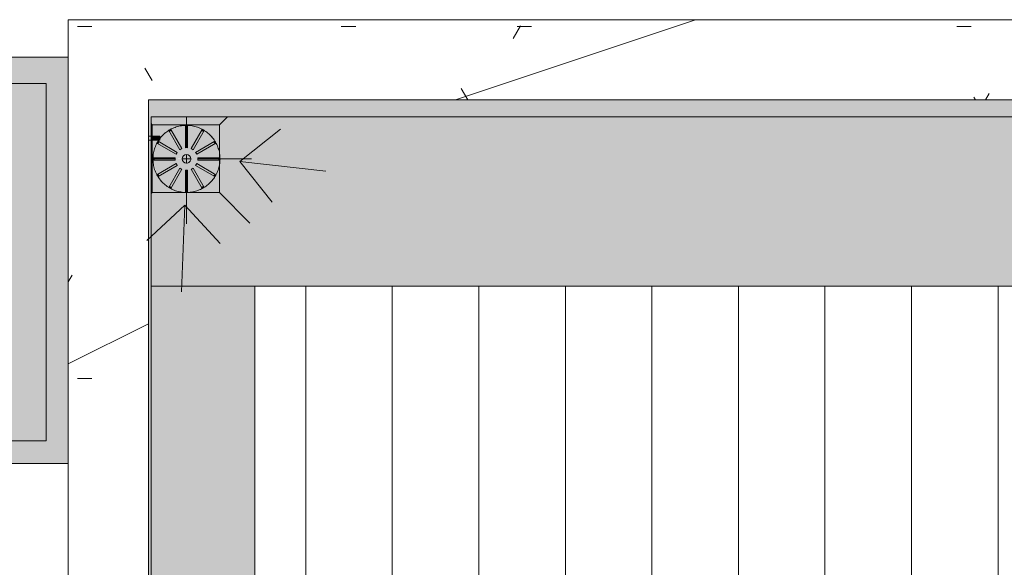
# Model space of a CAD drawing. Header units: millimetres. Extents: x 5980700 to 6194397, y -12939 to 2351883.
# Tile 426 of 587: x 6087739 to 6090015, y 6880 to 8144. Entities that reach past the tile are written whole.
import ezdxf

# ---------------------------------------------------------------- set-up
doc = ezdxf.new("R2010")
doc.units = ezdxf.units.MM
for name, color, linetype, lineweight in [('A-DETL-THIN', 151, 'Continuous', 9), ('A-FLOR-PATT', 8, 'Continuous', 18), ('A-ROOF', 132, 'Continuous', 9), ('A-ROOF-OTLN', 132, 'Continuous', 9), ('A-ROOF-PATT', 132, 'Continuous', 9), ('A-WALL', 113, 'Continuous', 18), ('I-WALL', 2, 'Continuous', 18), ('P-PIPE', 3, 'Continuous', 9), ('P-PIPE-CNTR', 3, 'Continuous', 9), ('P-SANR-FIXT', 6, 'Continuous', 9), ('S-COLS', 52, 'Continuous', 9)]:
    doc.layers.add(name, color=color, linetype=linetype, lineweight=lineweight)

# ---------------------------------------------------------------- blocks, each defined once
blk = doc.blocks.new('CHAPIM1 - CHAPIM-4061394-PLANTA DE CAIMENTO DE PISOS - 1 PAV_')
at = {"layer": 'A-ROOF-PATT', "lineweight": 5}
h = blk.add_hatch(dxfattribs=at)
h.set_pattern_fill('FP_34', color=71, style=0, pattern_type=2)
h.set_pattern_definition([(0, (2e-05, -3e-05), (812.8, 203.2), [33.528, -576.072, 33.528, -576.072, -3251.2]), (0, (2e-05, -3e-05), (812.8, 203.2), [-1219.2, 33.528, -1185.672, 33.528, -576.072, -1422.4]), (0, (2e-05, -3e-05), (812.8, 203.2), [-3048, 33.528, -372.872, 33.528, -982.472]), (120, (304.8, 101.6), (-582.3763620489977, 602.3054481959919), [33.52799999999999, -576.0719999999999, 33.52799999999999, -576.0719999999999, -3251.199999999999]), (120, (304.8, 101.6), (-582.3763620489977, 602.3054481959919), [-1219.2, 33.52799999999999, -1185.672, 33.52799999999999, -576.0719999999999, -1422.4]), (120, (304.8, 101.6), (-582.3763620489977, 602.3054481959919), [-3048, 33.52799999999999, -372.8719999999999, 33.52799999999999, -982.4719999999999]), (240, (406.4, 508), (-230.4236379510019, -805.5054481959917), [33.528, -576.072, 33.528, -576.072, -3251.2]), (240, (406.4, 508), (-230.4236379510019, -805.5054481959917), [-1219.2, 33.528, -1185.672, 33.528, -576.072, -1422.4]), (240, (406.4, 508), (-230.4236379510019, -805.5054481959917), [-3048, 33.528, -372.872, 33.528, -982.472])])
h.paths.add_polyline_path([(8200.852369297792, 4719.158967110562), (8385.85236966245, 4719.158967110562), (8385.85236966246, 8144.038222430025), (-4413.494084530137, 8144.038222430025), (-4413.494084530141, 4719.158967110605), (-4228.494084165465, 4719.158967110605), (-4228.494084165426, 7959.038222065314), (8200.852369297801, 7959.038222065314), (8200.852369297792, 5424.095434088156)])
h = blk.add_hatch(dxfattribs=at)
h.set_pattern_fill('FP_33', color=71, style=0, pattern_type=2)
h.set_pattern_definition([(216.87, (635, 1587.5), (4762.494328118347, 3175.008507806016), [793.75, -7143.75]), (206.565, (1587.5, 1111.25), (-1587.501456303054, -1587.499067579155), [1774.879, -1774.879]), (198.435, (1587.5, 317.5), (-3174.997452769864, -1587.50290376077), [1004.024, -4016.092])])
h.paths.add_polyline_path([(8200.852369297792, 4719.158967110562), (8385.85236966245, 4719.158967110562), (8385.85236966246, 8144.038222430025), (-4413.494084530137, 8144.038222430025), (-4413.494084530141, 4719.158967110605), (-4228.494084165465, 4719.158967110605), (-4228.494084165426, 7959.038222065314), (8200.852369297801, 7959.038222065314), (8200.852369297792, 5424.095434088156)])
at = {"layer": 'A-ROOF-OTLN', "color": 90, "lineweight": 5}
for p, q in [((8385.852369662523, 8144.038222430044), (-4413.494084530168, 8144.038222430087)), ((-4413.494084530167, 8144.038222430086), (-4413.494084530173, 4719.158967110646)), ((-4228.494084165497, 7959.038222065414), (8200.852369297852, 7959.038222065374)), ((-4228.494084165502, 4719.158967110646), (-4228.494084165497, 7959.038222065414))]:
    blk.add_line(p, q, dxfattribs=at)
blk = doc.blocks.new('_ARQPWR_Pilar perfil I - _TP25-4283051-PLANTA DE CAIMENTO DE PISOS - 1 PAV_')
at = {"layer": 'S-COLS', "lineweight": 5}
blk.add_hatch(color=71, dxfattribs=at).paths.add_polyline_path([(76.49999999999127, -78.49999999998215), (76.49999999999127, -69.19999999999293), (56.50361856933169, -69.19999999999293), (56.50361856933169, -78.49999999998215), (65.74257624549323, -78.49999999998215)])
at = {"layer": 'S-COLS', "color": 90, "lineweight": 5}
for p, q in [((50.12256252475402, -69.19999999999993), (76.49999999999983, -69.19999999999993)), ((76.49999999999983, -78.49999999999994), (50.12256252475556, -78.49999999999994)), ((76.49999999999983, -69.19999999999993), (76.49999999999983, -78.49999999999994))]:
    blk.add_line(p, q, dxfattribs=at)
blk = doc.blocks.new('BE-PMSa-MOD-ARQ-CONEXAODOFUTURO-EX-000-R_rvt-2-PLANTA DE CAIMENTO DE PISOS - 1 PAV_')
at = {"layer": 'A-FLOR-PATT', "lineweight": 5}
h = blk.add_hatch(dxfattribs=at)
h.set_pattern_fill('FP_137', color=135, style=0, pattern_type=2)
h.set_pattern_definition([(0, (266.228, 0), (810.4069999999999, 203.2), [33.429, -574.376, 33.429, -574.376, -3241.629]), (0, (266.228, 0), (810.4069999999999, 203.2), [-1215.611, 33.429, -1182.181, 33.429, -574.376, -1418.213]), (0, (266.228, 0), (810.4069999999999, 203.2), [-3039.027, 33.429, -371.774, 33.429, -979.58]), (119.927, (570.131, 101.6), (-580.6630976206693, 602.304635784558), [33.503, -575.648, 33.503, -3824.458]), (119.927, (570.131, 101.6), (-580.6630976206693, 602.304635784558), [-642.655, -575.648, 33.503, -1184.8, -2030.506]), (119.927, (570.131, 101.6), (-580.6630976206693, 602.304635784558), [-2436.607, 33.503, -575.648, 33.503, -1387.851]), (119.927, (570.131, 101.6), (-580.6630976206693, 602.304635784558), [-3079.263, -372.598, 33.503, -981.75]), (240.073, (671.432, 508), (-229.7463839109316, -805.5050375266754), [33.503, -575.648, 33.503, -3824.458]), (240.073, (671.432, 508), (-229.7463839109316, -805.5050375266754), [-642.655, -575.648, 33.503, -1184.8, -2030.506]), (240.073, (671.432, 508), (-229.7463839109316, -805.5050375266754), [-2436.607, 33.503, -575.648, 33.503, -1387.851]), (240.073, (671.432, 508), (-229.7463839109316, -805.5050375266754), [-3079.263, -372.598, 33.503, -981.75])])
h.paths.add_polyline_path([(-4586.211837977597, 5919.158994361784), (-4413.494100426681, 5919.158994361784), (-4413.494100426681, 7119.158994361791), (-8031.114845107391, 7119.158994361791), (-8031.114845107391, 5919.158994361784), (-5690.72834397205, 5919.158994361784)])
at = {"layer": 'A-ROOF-OTLN', "lineweight": 5}
for points in [[(-4222.113044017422, 7529.148710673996), (8194.92183706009, 7529.165731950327), (8194.894108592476, 7865.658205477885), (8174.883337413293, 7865.658205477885), (8174.883337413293, 7874.958205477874), (8194.897312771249, 7874.958205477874), (8194.883824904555, 7920.13712627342), (1991.033337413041, 7920.13712627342), (1991.033337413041, 7884.258205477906), (1992.279301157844, 7879.608205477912), (1995.68333741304, 7876.204169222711), (2000.333337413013, 7874.958205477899), (2062.883337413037, 7874.958205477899), (2062.883337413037, 7865.65820547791), (1909.883337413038, 7865.65820547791), (1909.883337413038, 7874.958205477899), (1972.433337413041, 7874.958205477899), (1977.08333741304, 7876.204169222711), (1980.487373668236, 7879.608205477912), (1981.733337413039, 7884.258205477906), (1981.733337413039, 7920.13712627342), (-4222.11304401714, 7920.13712627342), (-4222.113044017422, 7874.958205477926), (-4202.116662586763, 7874.063627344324), (-4202.116662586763, 7868.601236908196), (-4193.462657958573, 7878.625702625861), (-4182.265829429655, 7887.444388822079), (-4176.913647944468, 7890.835882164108), (-4166.064887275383, 7895.088179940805), (-4137.929649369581, 7899.941867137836), (-4107.793039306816, 7892.757414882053), (-4096.427549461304, 7885.853415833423), (-4084.447689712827, 7875.676751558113), (-4076.8289484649, 7865.841631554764), (-4072.224758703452, 7859.103897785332), (-4067.985212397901, 7848.277343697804), (-4063.131525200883, 7825.143742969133), (-4065.758780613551, 7825.143742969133), (-4065.429649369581, 7820.116717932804), (-4063.132403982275, 7820.116717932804), (-4070.328325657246, 7789.983145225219), (-4076.922716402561, 7779.019673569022), (-4087.396640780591, 7766.661783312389), (-4098.771767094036, 7757.69183768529), (-4104.357264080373, 7754.245270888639), (-4114.796047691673, 7750.199305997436), (-4142.956674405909, 7745.346497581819), (-4173.090247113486, 7752.542419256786), (-4184.053718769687, 7759.136810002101), (-4196.411609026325, 7769.610734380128), (-4205.275415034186, 7780.858889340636), (-4208.621788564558, 7786.159744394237), (-4212.87408634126, 7797.008506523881), (-4217.72689475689, 7820.116717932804), (-4215.09696021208, 7820.116717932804), (-4215.429649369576, 7825.143742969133), (-4217.727773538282, 7825.143742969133), (-4210.543321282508, 7855.280353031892), (-4206.121788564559, 7865.658205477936), (-4222.113044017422, 7865.658205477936), (-4222.113044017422, 7719.441276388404)], [(-4218.551754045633, 4719.148710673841), (-3982.113044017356, 4719.148710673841), (-3982.113044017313, 7529.148710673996), (-4222.113044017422, 7529.148710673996), (-4222.113044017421, 4719.148710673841)]]:
    blk.add_hatch(color=9, dxfattribs=at).paths.add_polyline_path(points)
at = {"layer": 'A-ROOF-PATT', "lineweight": 5}
h = blk.add_hatch(dxfattribs=at)
h.set_pattern_fill('FP_238', color=71, style=0, pattern_type=2)
h.set_pattern_definition([(270, (-2e-05, 12637.281), (200, 1.224646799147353e-14), [])])
h.paths.add_polyline_path([(197.9780157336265, 4958.631561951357), (8007.260677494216, 4958.631561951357), (8007.243694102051, 7529.148710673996), (-3982.113044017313, 7528.162458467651), (-3982.113044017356, 4958.631561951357), (-979.7632562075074, 4958.631561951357)])
h.paths.add_polyline_path([(2314.964594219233, 6470.761501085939), (1514.964594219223, 6470.761501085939), (1914.96459421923, 6870.761501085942)])
at = {"layer": 'A-WALL', "lineweight": 5}
h = blk.add_hatch(color=9, dxfattribs=at)
h.paths.add_polyline_path([(-4529.616646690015, 7931.65817822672), (-4516.116689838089, 7931.65817822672), (-4529.616646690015, 7918.158221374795)])
h.paths.add_polyline_path([(-4413.494100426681, 7289.158994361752), (-4413.494100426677, 8057.658205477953), (-4560.116662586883, 8057.658205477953), (-4560.116662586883, 7996.658178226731), (-4464.616646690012, 7996.658178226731), (-4529.616646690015, 7931.65817822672), (-4560.116662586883, 7931.65817822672), (-4560.116662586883, 7289.158994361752), (-4512.987072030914, 7289.158994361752)])
blk.add_hatch(color=9, dxfattribs=at).paths.add_polyline_path([(-5690.72834397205, 7119.158994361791), (-4413.494100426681, 7119.158994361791), (-4413.494100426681, 7289.158994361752), (-4464.616646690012, 7289.158994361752), (-4464.616646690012, 7193.658978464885), (-4529.616646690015, 7258.658978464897), (-4529.616646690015, 7289.158994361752), (-7861.114845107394, 7289.158994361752), (-7861.114845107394, 7119.158994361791), (-7266.096206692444, 7119.158994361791)])
at = {"layer": 'I-WALL', "lineweight": 5}
for points in [[(8194.883824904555, 7920.13712627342), (8194.894108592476, 7920.13712627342), (8194.883824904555, 7959.038249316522), (-4228.494100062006, 7959.038249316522), (-4228.494100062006, 7920.137126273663), (8147.731601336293, 7920.13712627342)], [(-4222.113044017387, 4641.658994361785), (-4222.113044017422, 7920.137126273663), (-4228.494100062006, 7920.137126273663), (-4228.494100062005, 4719.158994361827), (-4367.113044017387, 4719.148710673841), (-4367.113044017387, 4641.658994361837), (-4240.116662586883, 4641.658994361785)]]:
    blk.add_hatch(color=50, dxfattribs=at).paths.add_polyline_path(points)
at = {"layer": 'A-ROOF', "color": 90, "lineweight": 5}
blk.add_line((8007.442984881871, 7529.14871067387), (-3982.113044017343, 7529.148710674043), dxfattribs=at)
at = {"layer": 'A-ROOF-OTLN', "color": 90, "lineweight": 5}
for p in [(-4222.113044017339, 7529.148710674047), (-3982.113044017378, 4958.631561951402)]:
    blk.add_line(p, (-3982.11304401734, 7529.148710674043), dxfattribs=at)
at = {"layer": 'A-WALL', "color": 250, "lineweight": 5}
for p, q in [((-4413.494100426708, 8057.658205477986), (-4560.116662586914, 8057.658205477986)), ((-4413.494100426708, 7119.158994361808), (-7861.114845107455, 7119.158994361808))]:
    blk.add_line(p, q, dxfattribs=at)
at = {"layer": 'I-WALL', "color": 250, "lineweight": 5}
for p, q in [((8194.894108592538, 7920.137126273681), (-4222.113044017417, 7920.137126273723)), ((-4222.113044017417, 7920.137126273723), (-4222.113044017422, 4641.658994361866))]:
    blk.add_line(p, q, dxfattribs=at)
at = {"layer": 'A-ROOF', "color": 250, "lineweight": 5}
blk.add_blockref('CHAPIM1 - CHAPIM-4061394-PLANTA DE CAIMENTO DE PISOS - 1 PAV_', (-1.589655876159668e-05, 2.725124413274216e-05), dxfattribs=at)
at = {"layer": 'S-COLS', "color": 250, "lineweight": 5}
blk.add_blockref('_ARQPWR_Pilar perfil I - _TP25-4283051-PLANTA DE CAIMENTO DE PISOS - 1 PAV_', (-4278.61666258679, 7944.158205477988), dxfattribs=at)
blk = doc.blocks.new('PLUV_Grelha Ralo Hemisférico_Abacaxi - Grelha Abacaxi-25437247-PLANTA DE CAIMENTO DE PISOS - 1 PAV_')
at = {"layer": 'P-SANR-FIXT'}
for points in [[(-1.732587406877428e-11, 22.85019888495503), (-1.732587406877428e-11, 26.02402735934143), (-2.500000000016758, 25.90366769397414), (-2.500000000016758, 77.29812416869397), (-32.63661006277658, 70.11367191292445), (-36.46015481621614, 68.20489066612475), (-10.7620547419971, 23.69447567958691), (-15.11689735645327, 21.18323427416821), (-40.81412559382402, 65.69213919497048), (-59.15731759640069, 49.20611993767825), (-64.95190528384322, 40.3867513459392), (-21.72449969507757, 14.2751272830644), (-24.8342430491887, 11.42009973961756), (-68.20489066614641, 36.46015481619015), (-71.83692183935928, 28.5272717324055), (-77.29812416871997, 2.4999999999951), (-25.9036676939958, 2.4999999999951), (-25.9010452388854, -2.52702503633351), (-77.29724538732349, -2.52702503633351), (-70.1013237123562, -32.66059774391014), (-68.19213919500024, -36.48399857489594), (-23.6832342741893, -10.78677033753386), (-21.16745064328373, -15.13899049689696), (-65.67786562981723, -40.83709057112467), (-45.95749393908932, -61.68701321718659), (-43.01446250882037, -61.68701321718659), (-43.01446250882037, -63.97874323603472), (-40.25437308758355, -64.7226194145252), (-15.11689735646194, -21.1832342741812), (-10.7620547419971, -23.69447567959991), (-36.46015481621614, -68.20489066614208), (-25.63412353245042, -72.44443697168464), (-2.500000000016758, -77.29812416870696), (-2.38669132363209, -25.91185827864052), (-1.732587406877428e-11, -25.90104523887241), (-0.4787705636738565, -9.936968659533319), (-5.000000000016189, -8.660254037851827), (-8.86186205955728, -4.513275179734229), (-10.00000000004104, 0), (-8.660254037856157, 4.999999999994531), (-5.000000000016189, 8.66025403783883), (-1.732587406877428e-11, 9.999999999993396), (-1.732587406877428e-11, 22.54425372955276)], [(77.29812416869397, 2.4999999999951), (70.11367191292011, 32.63661006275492), (67.47893032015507, 36.04102141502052), (23.69447567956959, 10.76205474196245), (21.18323427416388, 15.11689735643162), (64.9519052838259, 41.65788227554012), (47.03461082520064, 60.85027275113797), (40.83709057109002, 65.67786562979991), (15.13899049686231, 21.16745064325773), (10.78677033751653, 23.68323427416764), (36.48399857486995, 68.19213919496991), (25.63478721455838, 72.44443697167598), (2.527025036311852, 77.29724538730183), (2.491136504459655, 25.90366769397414), (-1.732587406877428e-11, 25.90104523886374), (0.478770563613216, 9.936968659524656), (4.999999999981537, 8.6602540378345), (8.660254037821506, 4.999999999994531), (10.00000000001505, 0), (8.660254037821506, -5.000000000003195), (4.999999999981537, -8.660254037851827), (-1.732587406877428e-11, -10.00000000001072), (-1.732587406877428e-11, -26.02402735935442), (2.529171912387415, -25.90366769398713), (2.527025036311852, -77.29724538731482), (32.66059774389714, -70.10132371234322), (36.48399857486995, -68.19213919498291), (10.78677033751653, -23.68323427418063), (15.13899049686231, -21.16745064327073), (40.83709057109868, -65.6778656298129), (59.05529185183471, -49.33895395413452), (64.9519052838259, -40.4179571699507), (21.16745064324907, -15.13899049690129), (23.68323427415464, -10.78677033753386), (68.19213919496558, -36.48399857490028), (71.83813302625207, -28.52569328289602), (77.2972453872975, -2.52702503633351), (25.9036676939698, -2.473427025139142), (25.9036676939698, 2.4999999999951), (75.32913124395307, 2.4999999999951)]]:
    blk.add_hatch(color=55, dxfattribs=at).paths.add_polyline_path(points)
h = blk.add_hatch(color=55, dxfattribs=at)
h.paths.add_polyline_path([(-34.7841952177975, 65.22647585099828), (-38.63056678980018, 63.52123204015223), (-37.21733937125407, 63.60070090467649), (-35.20676625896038, 64.94412290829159)])
h.paths.add_polyline_path([(-62.44865441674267, 38.94149878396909), (-63.70262309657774, 38.45860793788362), (-64.96279715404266, 36.46015481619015), (-63.75211994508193, 36.99072476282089), (-63.41183311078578, 37.49999999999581)])
h = blk.add_hatch(color=55, dxfattribs=at)
h.paths.add_polyline_path([(40.83709057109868, -65.6778656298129), (38.66271840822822, -64.05972006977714), (35.27650611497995, -66.10070090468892), (37.42828204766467, -67.6670154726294), (40.13173695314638, -66.10070090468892)])
h.paths.add_polyline_path([(-35.20676625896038, 66.03395800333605), (-37.4048644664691, 67.67996229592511), (-40.54527473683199, 65.22647585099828), (-38.66222490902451, 64.06009874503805), (-35.25261884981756, 66.00851299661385)])
h = blk.add_hatch(color=55, dxfattribs=at)
h.paths.add_polyline_path([(40.83709057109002, 65.67786562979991), (36.48399857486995, 68.19213919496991), (36.14656042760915, 65.51251831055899), (39.6295546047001, 63.58635198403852), (40.57648056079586, 65.22647585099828)])
h.paths.add_polyline_path([(-35.20676625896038, -66.03395800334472), (-39.99999999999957, -64.28203230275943), (-40.25437308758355, -66.02742562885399), (-36.46015481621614, -68.20489066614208), (-35.25261884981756, -66.1133770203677)])
h = blk.add_hatch(color=55, dxfattribs=at)
h.paths.add_polyline_path([(65.22647585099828, 34.78419521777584), (63.52123204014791, 38.63056678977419), (63.84808780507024, 36.84709871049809), (64.9519052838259, 35.1951191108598)])
h.paths.add_polyline_path([(39.22997823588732, 62.89426541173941), (36.48399857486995, 64.95272263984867), (37.01354581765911, 63.73687140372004), (38.96401749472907, 62.43360789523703)])
h.paths.add_polyline_path([(39.22997823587, -62.89426541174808), (38.96401749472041, -62.43360789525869), (38.65095383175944, -63.50693296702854)])
h = blk.add_hatch(color=55, dxfattribs=at)
h.paths.add_polyline_path([(68.19213919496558, -36.48399857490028), (65.5125183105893, -36.14656042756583), (64.37298790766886, -40.08371906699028), (65.67786562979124, -40.83709057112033), (67.83846640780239, -37.11997701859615)])
h.paths.add_polyline_path([(-63.52123204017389, 39.56075176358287), (-65.69213919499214, 40.81412559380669), (-68.20489066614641, 36.46015481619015), (-65.51275635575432, 36.14598573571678), (-63.60070090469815, 39.42824235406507)])
h = blk.add_hatch(color=55, dxfattribs=at)
h.paths.add_polyline_path([(68.20489066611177, 36.46015481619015), (64.9519052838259, 40.3867513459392), (64.06009874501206, 38.66222490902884), (67.47893032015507, 36.04102141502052), (67.8946882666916, 36.28105937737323)])
h.paths.add_polyline_path([(-63.50693296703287, -39.5837020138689), (-66.10070090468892, -35.27650611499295), (-67.62713253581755, -37.50000000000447), (-65.22647585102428, -40.57648056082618), (-63.58635198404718, -39.62955460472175)])
h = blk.add_hatch(color=55, dxfattribs=at)
h.paths.add_polyline_path([(77.33854030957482, -0.01352014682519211), (77.2972453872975, 2.499103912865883), (74.80878533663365, 1.452419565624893), (75.33268915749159, -2.52702503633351), (77.29812416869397, -2.473536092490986)])
h.paths.add_polyline_path([(-74.79046827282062, -2.52702503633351), (-75.00000000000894, 2.4999999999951), (-77.29724538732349, 2.499103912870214), (-77.29724538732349, -2.52702503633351), (-74.88217345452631, -2.52702503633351)])
at = {"layer": 'P-SANR-FIXT', "color": 53}
for p, q in [((-2.499999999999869, 25.90366769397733), (-2.499999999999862, 77.29812416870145)), ((2.527025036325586, 77.29724538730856), (2.527025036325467, 25.90104523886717)), ((-15.11689735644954, 21.1832342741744), (-40.81412559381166, 65.69213919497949)), ((-36.46015481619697, 68.20489066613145), (-10.76205474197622, 23.69447567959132)), ((10.78677033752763, 23.68323427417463), (36.48399857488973, 68.1921391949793)), ((40.83709057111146, 65.67786562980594), (15.13899049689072, 21.1674506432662)), ((-23.69447567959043, 10.76205474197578), (-68.20489066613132, 36.46015481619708)), ((-65.69213919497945, 40.81412559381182), (-21.18323427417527, 15.11689735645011)), ((21.18323427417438, 15.11689735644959), (65.69213919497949, 40.81412559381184)), ((68.20489066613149, 36.46015481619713), (23.69447567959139, 10.76205474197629)), ((-77.29812416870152, 2.499999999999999), (-25.90366769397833, 2.499999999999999)), ((25.90366769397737, 2.499999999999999), (77.29812416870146, 2.5)), ((-25.90104523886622, -2.527025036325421), (-77.29724538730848, -2.527025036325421)), ((-68.19213919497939, -36.48399857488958), (-23.68323427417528, -10.78677033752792)), ((-21.16745064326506, -15.13899049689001), (-65.677865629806, -40.83709057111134)), ((-40.81412559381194, -65.69213919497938), (-15.11689735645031, -21.18323427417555)), ((15.13899049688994, -21.1674506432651), (40.83709057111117, -65.67786562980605)), ((65.67786562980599, -40.83709057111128), (21.16745064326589, -15.13899049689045)), ((23.6832342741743, -10.78677033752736), (68.1921391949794, -36.4839985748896)), ((77.29724538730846, -2.527025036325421), (25.90104523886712, -2.527025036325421)), ((-10.762054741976, -23.69447567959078), (-36.46015481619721, -68.20489066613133)), ((-2.500000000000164, -77.29812416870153), (-2.500000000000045, -25.90366769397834)), ((2.527025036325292, -25.9010452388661), (2.527025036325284, -77.29724538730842)), ((36.48399857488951, -68.19213919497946), (10.78677033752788, -23.68323427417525))]:
    blk.add_line(p, q, dxfattribs=at)
at = {"layer": 'P-SANR-FIXT', "color": 53, "flags": 128}
for points in [[(-1.732587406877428e-11, 77.49999999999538), (-3.099173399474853, 77.43800826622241), (-6.19338878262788, 77.25213223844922), (-9.277696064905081, 76.94266927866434), (-12.34716101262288, 76.51011446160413), (-15.39687313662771, 75.95515978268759), (-18.42195354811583, 75.27869305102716), (-21.41756276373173, 74.48179646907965), (-24.3789084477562, 73.56574490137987), (-27.30125307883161, 72.53200383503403), (-30.17992152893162, 71.38222703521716), (-33.01030854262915, 70.11825389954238), (-35.78788610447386, 68.74210651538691), (-38.50821068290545, 67.25598642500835), (-41.16693033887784, 65.66227110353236), (-43.75979168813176, 63.96351015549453), (-46.28264670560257, 62.16242123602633), (-48.73145936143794, 60.26188570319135), (-51.10231207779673, 58.26494400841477), (-53.39141199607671, 56.17479083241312), (-55.59509704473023, 53.99476997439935), (-57.70984179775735, 51.72836900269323), (-59.73226311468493, 49.37921367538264), (-61.6591255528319, 46.95106213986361), (-63.48734654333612, 44.44779892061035), (-65.21400132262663, 41.87342870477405), (-66.83632761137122, 39.23206993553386), (-68.35173003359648, 36.52794822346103), (-69.75778426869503, 33.76538958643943), (-71.05224092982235, 30.94881352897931), (-72.23302916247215, 28.08272597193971), (-73.29825995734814, 25.17171204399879), (-74.2462291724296, 22.22042874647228), (-75.0754202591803, 19.23359750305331), (-75.78450668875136, 16.21599660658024), (-76.37235407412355, 13.17245357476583), (-76.83802198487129, 10.10783742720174), (-77.18076545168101, 7.027050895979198), (-77.40003615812, 3.935022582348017), (-77.49548331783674, 0.8366990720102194), (-77.46695423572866, -2.262962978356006), (-77.31449455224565, -5.359004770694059), (-77.03834817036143, -8.44647329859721), (-76.63895686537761, -11.52042927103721), (-76.11695957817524, -14.57595501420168), (-75.47319139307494, -17.60816233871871), (-74.70868220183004, -20.61220035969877), (-73.82465505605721, -23.58326325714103), (-72.82252421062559, -26.51659796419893), (-71.70389286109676, -29.40751177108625), (-70.47055057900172, -32.25137983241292), (-69.12447044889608, -35.0436525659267), (-67.6678059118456, -37.77986293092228), (-66.10288732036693, -40.45563357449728), (-64.43221821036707, -43.06668383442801), (-62.65847129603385, -45.60883658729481), (-60.7844841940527, -48.07802493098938), (-58.81325488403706, -50.47029869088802), (-56.74793691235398, -52.78183073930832), (-54.59183434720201, -55.00892311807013), (-52.34839649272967, -57.14801295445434), (-50.02121237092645, -59.19567816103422), (-47.61400497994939, -61.14864291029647)], [(-1.732587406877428e-11, -77.50000000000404), (3.099173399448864, -77.43800826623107), (6.193388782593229, -77.25213223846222), (9.277696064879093, -76.94266927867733), (12.34716101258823, -76.51011446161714), (15.39687313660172, -75.95515978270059), (18.42195354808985, -75.27869305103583), (21.41756276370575, -74.48179646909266), (24.37890844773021, -73.56574490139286), (27.30125307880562, -72.53200383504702), (30.17992152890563, -71.38222703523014), (33.01030854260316, -70.11825389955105), (35.78788610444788, -68.74210651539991), (38.50821068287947, -67.25598642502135), (41.16693033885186, -65.66227110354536), (43.75979168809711, -63.96351015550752), (46.28264670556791, -62.16242123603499), (48.73145936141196, -60.26188570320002), (51.10231207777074, -58.26494400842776), (53.39141199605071, -56.1747908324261), (55.59509704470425, -53.99476997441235), (57.7098417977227, -51.72836900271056), (59.73226311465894, -49.37921367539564), (61.6591255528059, -46.95106213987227), (63.48734654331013, -44.44779892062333), (65.21400132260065, -41.87342870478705), (66.83632761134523, -39.23206993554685), (68.35173003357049, -36.52794822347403), (69.75778426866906, -33.76538958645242), (71.05224092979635, -30.94881352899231), (72.23302916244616, -28.08272597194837), (73.29825995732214, -25.17171204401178), (74.2462291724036, -22.22042874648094), (75.07542025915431, -19.2335975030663), (75.78450668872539, -16.21599660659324), (76.37235407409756, -13.17245357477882), (76.8380219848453, -10.10783742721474), (77.18076545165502, -7.027050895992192), (77.40003615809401, -3.935022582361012), (77.49548331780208, -0.8366990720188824), (77.46695423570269, 2.262962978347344), (77.31449455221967, 5.359004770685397), (77.03834817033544, 8.446473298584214), (76.63895686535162, 11.52042927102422), (76.11695957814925, 14.57595501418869), (75.47319139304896, 17.60816233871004), (74.70868220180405, 20.61220035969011), (73.82465505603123, 23.58326325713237), (72.8225242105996, 26.51659796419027), (71.7038928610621, 29.40751177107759), (70.47055057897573, 32.25137983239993), (69.12447044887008, 35.0436525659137), (67.66780591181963, 37.77986293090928), (66.10288732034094, 40.45563357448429), (64.43221821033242, 43.06668383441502), (62.65847129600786, 45.60883658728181), (60.78448419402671, 48.07802493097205), (58.81325488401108, 50.47029869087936), (56.74793691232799, 52.78183073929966), (54.59183434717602, 55.00892311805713), (52.34839649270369, 57.14801295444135), (50.02121237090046, 59.19567816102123), (47.6140049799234, 61.14864291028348), (45.13062533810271, 63.00378287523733), (42.57504632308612, 64.758130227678), (39.9513563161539, 66.40887838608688), (37.26375266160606, 67.95338650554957), (34.51653495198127, 69.38918370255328), (31.7140981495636, 70.71397300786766), (28.86092555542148, 71.92563504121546), (25.96158163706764, 73.0222314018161), (23.02070472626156, 74.00200776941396), (20.04299959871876, 74.86339671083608), (17.03322994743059, 75.60502018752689), (13.99621076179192, 76.2256917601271), (10.9368006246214, 76.7244184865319), (7.859893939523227, 77.1004025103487), (4.770413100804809, 77.35304233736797), (1.673300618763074, 77.48193379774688), (-1.732587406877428e-11, 77.49999999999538)], [(-42.57504632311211, -64.758130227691), (-39.95135631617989, -66.40887838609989), (-37.26375266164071, -67.95338650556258), (-34.51653495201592, -69.38918370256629), (-31.71409814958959, -70.71397300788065), (-28.86092555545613, -71.92563504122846), (-25.96158163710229, -73.02223140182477), (-23.02070472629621, -74.00200776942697), (-20.04299959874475, -74.86339671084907), (-17.03322994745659, -75.60502018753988), (-13.99621076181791, -76.2256917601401), (-10.93680062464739, -76.72441848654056), (-7.859893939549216, -77.1004025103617), (-4.770413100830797, -77.35304233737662), (-1.673300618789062, -77.48193379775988), (-1.732587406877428e-11, -77.50000000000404)]]:
    blk.add_lwpolyline(points, dxfattribs=at)
at = {"layer": 'P-SANR-FIXT', "color": 53}
for centre, radius, start, end in [((0, 0), 77.49999999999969, 89.99999999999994, 91.89662365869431), ((0, 8.459899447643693e-15), 74.99999999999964, 89.99999999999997, 91.95984444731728), ((0, 0), 77.33854149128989, 90.00000000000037, 91.85243222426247), ((0, 8.459899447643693e-15), 74.83314773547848, 89.99999999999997, 91.91447387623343), ((0, 0), 77.49999999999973, 88.08287381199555, 89.99999999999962), ((0, 0), 77.33854149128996, 88.1275358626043, 89.9999999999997), ((0, 8.459899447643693e-15), 74.9999999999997, 88.01896960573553, 89.99999999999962), ((0, 8.459899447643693e-15), 74.83314773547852, 88.06482280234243, 89.99999999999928), ((0, 0), 77.4999999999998, 129.0961836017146, 134.9999999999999), ((0, 8.459899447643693e-15), 77.3385414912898, 118.127535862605, 121.8524322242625), ((0, 8.459899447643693e-15), 74.99999999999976, 118.0958866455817, 121.9693320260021), ((0, 8.459899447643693e-15), 74.83314773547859, 118.0648228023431, 121.9144738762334), ((0, 8.459899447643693e-15), 74.83314773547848, 58.06482280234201, 61.9144738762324), ((0, 8.459899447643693e-15), 74.99999999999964, 58.0098445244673, 61.88328990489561), ((0, 8.459899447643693e-15), 77.33854149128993, 58.12753586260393, 61.85243222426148), ((0, 0), 77.49999999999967, 39.09811461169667, 44.22359378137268), ((0, 8.459899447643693e-15), 77.3385414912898, 148.1475677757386, 151.8724641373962), ((0, 8.459899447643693e-15), 74.99999999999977, 148.0306679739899, 151.9041133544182), ((0, 8.459899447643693e-15), 74.83314773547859, 148.0855261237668, 151.9351771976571), ((0, 8.459899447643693e-15), 26.02402735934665, 114.4275966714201, 125.5126241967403), ((0, 8.459899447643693e-15), 26.024027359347, 89.99999999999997, 95.5126241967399), ((0, 8.459899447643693e-15), 26.02402735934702, 84.42759667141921, 89.99999999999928), ((0, 8.459899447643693e-15), 26.024027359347, 54.42759667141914, 65.51262419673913), ((0, 8.459899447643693e-15), 74.83314773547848, 28.06482280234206, 31.91447387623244), ((0, 8.459899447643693e-15), 74.99999999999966, 28.09588664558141, 31.96933202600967), ((0, 8.459899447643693e-15), 77.33854149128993, 28.12753586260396, 31.85243222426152), ((0, 8.459899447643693e-15), 77.33854149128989, 178.1475677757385, 181.8724641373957), ((0, 8.459899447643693e-15), 74.99999999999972, 178.0401555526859, 179.281497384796), ((0, 8.459899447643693e-15), 74.83314773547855, 178.0855261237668, 181.9351771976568), ((0, 8.459899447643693e-15), 26.02402735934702, 174.48737580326, 185.5724033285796), ((0, 8.459899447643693e-15), 26.02402735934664, 144.4873758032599, 155.5724033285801), ((0, 8.459899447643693e-15), 10.00000000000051, 90.00000000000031, 180.0000000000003), ((0, 8.459899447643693e-15), 10.00000000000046, 359.9999999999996, 90.00000000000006), ((0, 8.459899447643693e-15), 10.00000000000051, 269.9999999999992, 359.9999999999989), ((0, 8.459899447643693e-15), 26.02402735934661, 24.42759667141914, 35.51262419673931), ((0, 8.459899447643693e-15), 26.02402735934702, 354.4275966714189, 5.512624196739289), ((0, 8.459899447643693e-15), 74.83314773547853, 358.0648228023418, 1.914473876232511), ((0, 8.459899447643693e-15), 74.99999999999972, 0.7185026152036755, 1.959844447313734), ((0, 8.459899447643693e-15), 77.33854149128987, 358.1275358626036, 1.85243222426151), ((0, 8.459899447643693e-15), 74.99999999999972, 180.717972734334, 181.981030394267), ((0, 8.459899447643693e-15), 26.02402735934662, 204.4873758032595, 215.5724033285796), ((0, 8.459899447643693e-15), 26.024027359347, 234.4873758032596, 245.5724033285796), ((0, 8.459899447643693e-15), 10.00000000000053, 180.0000000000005, 269.9999999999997), ((0, 8.459899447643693e-15), 26.02402735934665, 294.4873758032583, 305.5724033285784), ((0, 8.459899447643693e-15), 26.02402735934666, 324.4275966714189, 335.5126241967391), ((0, 8.459899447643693e-15), 74.99999999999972, 358.018969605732, 359.282027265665), ((0, 8.459899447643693e-15), 77.33854149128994, 208.1475677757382, 211.8724641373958), ((0, 8.459899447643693e-15), 74.99999999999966, 208.1167100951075, 211.9901554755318), ((0, 8.459899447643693e-15), 74.8331477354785, 208.0855261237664, 211.9351771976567), ((0, 8.459899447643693e-15), 26.02402735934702, 264.4873758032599, 269.9999999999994), ((0, 8.459899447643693e-15), 26.024027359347, 269.9999999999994, 275.5724033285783), ((0, 8.459899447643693e-15), 74.83314773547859, 328.0648228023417, 331.9144738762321), ((0, 8.459899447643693e-15), 74.99999999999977, 328.0098445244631, 331.8832899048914), ((0, 8.459899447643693e-15), 77.3385414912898, 328.1275358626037, 331.8524322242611), ((0, 0), 77.49999999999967, 219.1007929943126, 224.9999999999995), ((0, 8.459899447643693e-15), 77.33854149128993, 238.1475677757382, 241.8724641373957), ((0, 8.459899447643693e-15), 74.99999999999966, 238.0306679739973, 241.9041133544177), ((0, 8.459899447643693e-15), 74.83314773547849, 238.0855261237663, 241.9351771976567), ((0, 8.459899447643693e-15), 74.83314773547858, 298.0855261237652, 301.9351771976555), ((0, 8.459899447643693e-15), 74.99999999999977, 298.1167100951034, 301.9901554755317), ((0, 8.459899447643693e-15), 77.33854149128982, 298.1475677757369, 301.8724641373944), ((0, 0), 77.49999999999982, 309.1025918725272, 314.9999999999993), ((0, 0), 77.49999999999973, 268.1033763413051, 269.9999999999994), ((0, 8.459899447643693e-15), 74.99999999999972, 268.0401555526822, 269.9999999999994), ((0, 8.459899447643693e-15), 74.83314773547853, 268.0855261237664, 269.9999999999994), ((0, 0), 77.33854149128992, 268.1475677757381, 269.9999999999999), ((0, 8.459899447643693e-15), 74.83314773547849, 269.9999999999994, 271.9351771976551), ((0, 8.459899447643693e-15), 74.99999999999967, 269.9999999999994, 271.9810303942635), ((0, 0), 77.33854149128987, 269.9999999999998, 271.872464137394), ((0, 0), 77.49999999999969, 269.9999999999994, 271.9171261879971)]:
    blk.add_arc(centre, radius, start, end, dxfattribs=at)
blk = doc.blocks.new('BE-PMSa-MOD-ESG-CONEXAODOFUTURO-EX-000-R_rvt-2-PLANTA DE CAIMENTO DE PISOS - 1 PAV_')
at = {"layer": 'P-PIPE'}
h = blk.add_hatch(color=55, dxfattribs=at)
h.paths.add_polyline_path([(-4140.443169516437, 7747.810596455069), (-4137.929649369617, 7747.972874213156), (-4137.929649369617, 7796.740075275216), (-4142.956674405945, 7796.619719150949), (-4141.882685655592, 7747.835038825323), (-4140.451634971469, 7747.810740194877)])
h.paths.add_polyline_path([(-4175.213844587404, 7757.417267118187), (-4175.201421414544, 7757.417267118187), (-4151.216419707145, 7798.960508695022), (-4155.568639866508, 7801.476292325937), (-4179.393666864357, 7760.210135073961), (-4175.660274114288, 7757.715561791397)])
h.paths.add_polyline_path([(-4175.6013436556, 7756.72742188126), (-4175.706155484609, 7757.496553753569), (-4175.660274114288, 7756.751831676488)])
h.paths.add_polyline_path([(-4105.676937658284, 7757.396230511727), (-4101.72374459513, 7760.603149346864), (-4125.312752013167, 7801.460508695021), (-4129.66759462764, 7798.949267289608), (-4105.685450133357, 7757.41097455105)])
h.paths.add_polyline_path([(-4075.203173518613, 7787.859547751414), (-4075.201342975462, 7787.870914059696), (-4117.204776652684, 7810.9673379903), (-4119.262198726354, 7807.504752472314), (-4077.996041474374, 7783.679725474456), (-4075.501468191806, 7787.413118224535)])
h.paths.add_polyline_path([(-4203.829924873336, 7783.121619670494), (-4204.016001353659, 7784.067847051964), (-4203.93658233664, 7783.260618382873)])
h.paths.add_polyline_path([(-4202.86325726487, 7783.679725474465), (-4161.597100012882, 7807.504752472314), (-4164.112883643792, 7811.856972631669), (-4205.23029522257, 7787.22224812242), (-4203.93658233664, 7785.286069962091)])
h.paths.add_polyline_path([(-4140.429649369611, 7812.64374296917), (-4135.429649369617, 7813.983488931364), (-4131.769395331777, 7817.643742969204), (-4130.429649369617, 7822.643742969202), (-4131.769395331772, 7827.643742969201), (-4135.429649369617, 7831.303997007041), (-4140.443225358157, 7832.641955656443), (-4145.429649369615, 7831.30399700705), (-4149.089903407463, 7827.643742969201), (-4150.429649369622, 7822.643742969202), (-4149.089903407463, 7817.643742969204), (-4144.942924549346, 7813.781880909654), (-4140.443225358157, 7812.64553028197)])
h.paths.add_polyline_path([(-4094.455169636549, 7820.116717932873), (-4070.77949348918, 7820.116717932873), (-4071.334095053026, 7825.143742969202), (-4114.525981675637, 7825.143742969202), (-4114.344826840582, 7820.116717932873), (-4095.487839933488, 7820.116717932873)])
h.paths.add_polyline_path([(-4186.148040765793, 7820.116717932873), (-4166.333317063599, 7820.152606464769), (-4166.71167937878, 7825.143742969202), (-4210.079805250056, 7825.143742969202), (-4209.894311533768, 7820.116717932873), (-4186.399349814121, 7820.116717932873)])
h.paths.add_polyline_path([(-4210.679828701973, 7820.116717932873), (-4210.080971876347, 7820.119487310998), (-4210.686646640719, 7825.143742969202), (-4215.100518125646, 7825.143742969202), (-4215.096960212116, 7820.116717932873), (-4210.686646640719, 7820.116717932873)])
h.paths.add_polyline_path([(-4070.180399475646, 7820.116717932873), (-4065.762338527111, 7820.116717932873), (-4065.758780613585, 7825.143742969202), (-4070.77949348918, 7825.112300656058), (-4070.77949348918, 7820.116717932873)])
h.paths.add_polyline_path([(-4075.203173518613, 7857.427938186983), (-4074.916893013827, 7858.789728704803), (-4075.269656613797, 7857.850509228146)])
h.paths.add_polyline_path([(-4116.735173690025, 7833.405797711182), (-4075.615483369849, 7858.045003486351), (-4078.940926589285, 7861.031024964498), (-4119.246415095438, 7837.760640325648), (-4117.885395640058, 7835.64399772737)])
h.paths.add_polyline_path([(-4164.124125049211, 7833.405797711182), (-4161.612883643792, 7837.760640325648), (-4202.87830378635, 7861.585241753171), (-4205.656125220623, 7857.384309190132), (-4166.333317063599, 7834.681275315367)])
h.paths.add_polyline_path([(-4175.2138445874, 7887.87021882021), (-4176.576209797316, 7888.156261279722), (-4175.660274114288, 7887.798321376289)])
h.paths.add_polyline_path([(-4155.568639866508, 7843.811193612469), (-4151.216419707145, 7846.326977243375), (-4175.851144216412, 7887.444388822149), (-4178.84033573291, 7884.118953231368), (-4156.355699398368, 7845.174420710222)])
h.paths.add_polyline_path([(-4125.312752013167, 7843.826977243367), (-4101.488150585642, 7885.092397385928), (-4105.689083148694, 7887.87021882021), (-4129.66759462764, 7846.33821864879), (-4126.154522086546, 7844.368242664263)])
h.paths.add_polyline_path([(-4142.956674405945, 7848.544788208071), (-4137.929649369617, 7848.667766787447), (-4138.97722980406, 7897.452528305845), (-4142.956674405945, 7897.311053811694), (-4142.956674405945, 7848.547410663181)])
h.paths.add_polyline_path([(-4101.220975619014, 7885.555158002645), (-4101.772087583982, 7886.706638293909), (-4101.799082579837, 7886.164975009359)])
at = {"layer": 'P-PIPE', "color": 81}
for radius, start, end in [(75.00000000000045, 88.07401748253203, 91.9468024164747), (74.99999999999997, 118.004314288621, 121.8879586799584), (75.0000000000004, 58.13291959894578, 62.0165639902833), (75.00000000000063, 178.0244872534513, 180), (75.00000000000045, 179.9999999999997, 181.9968680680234), (74.99999999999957, 358.0031319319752, 0), (74.99999999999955, 0, 1.975512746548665), (74.99999999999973, 238.1120413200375, 241.9956857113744), (74.99999999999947, 268.0531975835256, 271.9259825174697), (74.99999999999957, 297.9834360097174, 301.8670804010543)]:
    blk.add_arc((-4140.429649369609, 7822.643742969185), radius, start, end, dxfattribs=at)
at = {"layer": 'P-PIPE-CNTR', "color": 53}
for p, q in [((-4140.429649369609, 7899.982283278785), (-4140.429649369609, 7920.137126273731)), ((-4140.429649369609, 7848.667766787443), (-4140.429649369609, 7897.476889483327)), ((-4140.429649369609, 7812.643742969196), (-4140.429649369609, 7832.64374296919)), ((-4222.113044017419, 7822.643742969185), (-4166.453676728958, 7822.643742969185)), ((-4150.429649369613, 7822.643742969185), (-4130.42964936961, 7822.643742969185)), ((-4114.405622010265, 7822.643742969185), (-3990.42964936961, 7822.643742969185)), ((-4140.429649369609, 7747.81059645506), (-4140.429649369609, 7796.619719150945)), ((-4140.429649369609, 7672.643742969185), (-4140.429649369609, 7745.305202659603))]:
    blk.add_line(p, q, dxfattribs=at)
at = {"layer": 'P-SANR-FIXT', "color": 21, "lineweight": 9, "rotation": 269.9999999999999}
blk.add_blockref('PLUV_Grelha Ralo Hemisférico_Abacaxi - Grelha Abacaxi-25437247-PLANTA DE CAIMENTO DE PISOS - 1 PAV_', (-4140.429649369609, 7822.643742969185), dxfattribs=at)

msp = doc.modelspace()

# ---------------------------------------------------------------- hatches: boundary and pattern name
at = {"layer": 'A-WALL', "lineweight": 5}
h = msp.add_hatch(color=256, dxfattribs=at)
h.paths.add_polyline_path([(6087735.342542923, 7931.65817822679), (6087800.342542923, 7996.658178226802), (6087704.842527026, 7996.658178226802), (6087704.842527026, 7931.65817822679)])
h.paths.add_polyline_path([(6084340.342542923, 7931.65817822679), (6084359.844371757, 7931.65817822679), (6084294.844371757, 7996.658178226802), (6084275.342542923, 7996.658178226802)])
h = msp.add_hatch(color=256, dxfattribs=at)
h.paths.add_polyline_path([(6087800.342542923, 7193.658978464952), (6087800.342542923, 7289.158994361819), (6087735.342542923, 7289.158994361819), (6087735.342542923, 7258.658978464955), (6087751.972117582, 7242.029403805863)])
h.paths.add_polyline_path([(6087735.342542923, 7918.158221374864), (6087748.842499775, 7931.65817822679), (6087735.342542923, 7931.65817822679)])

# ---------------------------------------------------------------- linework, layer by layer
at = {"layer": 'A-DETL-THIN'}
for p, q in [((6088200.547377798, 7901.658178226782), (6088219.026298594, 7920.137099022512)), ((6088045.547377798, 7901.658178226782), (6088042.846161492, 7904.359394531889)), ((6088045.547377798, 7901.658178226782), (6088200.547377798, 7901.658178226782)), ((6088045.547377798, 7745.346497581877), (6088045.547377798, 7901.658178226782)), ((6088200.547377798, 7901.658178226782), (6088200.547377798, 7745.346497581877)), ((6088247.813704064, 7817.03879737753), (6088341.855357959, 7891.578500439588)), ((6088446.488738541, 7794.055527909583), (6088247.813704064, 7817.03879737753)), ((6088247.813704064, 7817.03879737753), (6088322.353407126, 7722.997143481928)), ((6088045.547377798, 7745.346497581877), (6088042.846161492, 7742.64528127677)), ((6088200.547377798, 7745.346497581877), (6088045.547377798, 7745.346497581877)), ((6088200.547377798, 7745.346497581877), (6088271.258055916, 7674.635819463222)), ((6088120.796973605, 7715.707284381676), (6088032.565820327, 7634.373013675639)), ((6088112.668919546, 7515.872515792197), (6088120.796973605, 7715.70728438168)), ((6088120.796973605, 7715.70728438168), (6088202.131244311, 7627.476131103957))]:
    msp.add_line(p, q, dxfattribs=at)
at = {"layer": 'A-WALL'}
for p, q in [((6084275.342542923, 7996.658178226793), (6087800.342542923, 7996.658178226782)), ((6087800.342542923, 7996.658178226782), (6087800.342542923, 7171.658178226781)), ((6087800.342542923, 7171.658178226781), (6084275.342542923, 7171.658178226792))]:
    msp.add_line(p, q, dxfattribs=at)

# ---------------------------------------------------------------- block references
at = {"color": 50, "lineweight": 5}
for name in ['BE-PMSa-MOD-ARQ-CONEXAODOFUTURO-EX-000-R_rvt-2-PLANTA DE CAIMENTO DE PISOS - 1 PAV_', 'BE-PMSa-MOD-ESG-CONEXAODOFUTURO-EX-000-R_rvt-2-PLANTA DE CAIMENTO DE PISOS - 1 PAV_']:
    msp.add_blockref(name, (6092264.959189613, 0), dxfattribs=at)

doc.saveas('drawing.dxf')
